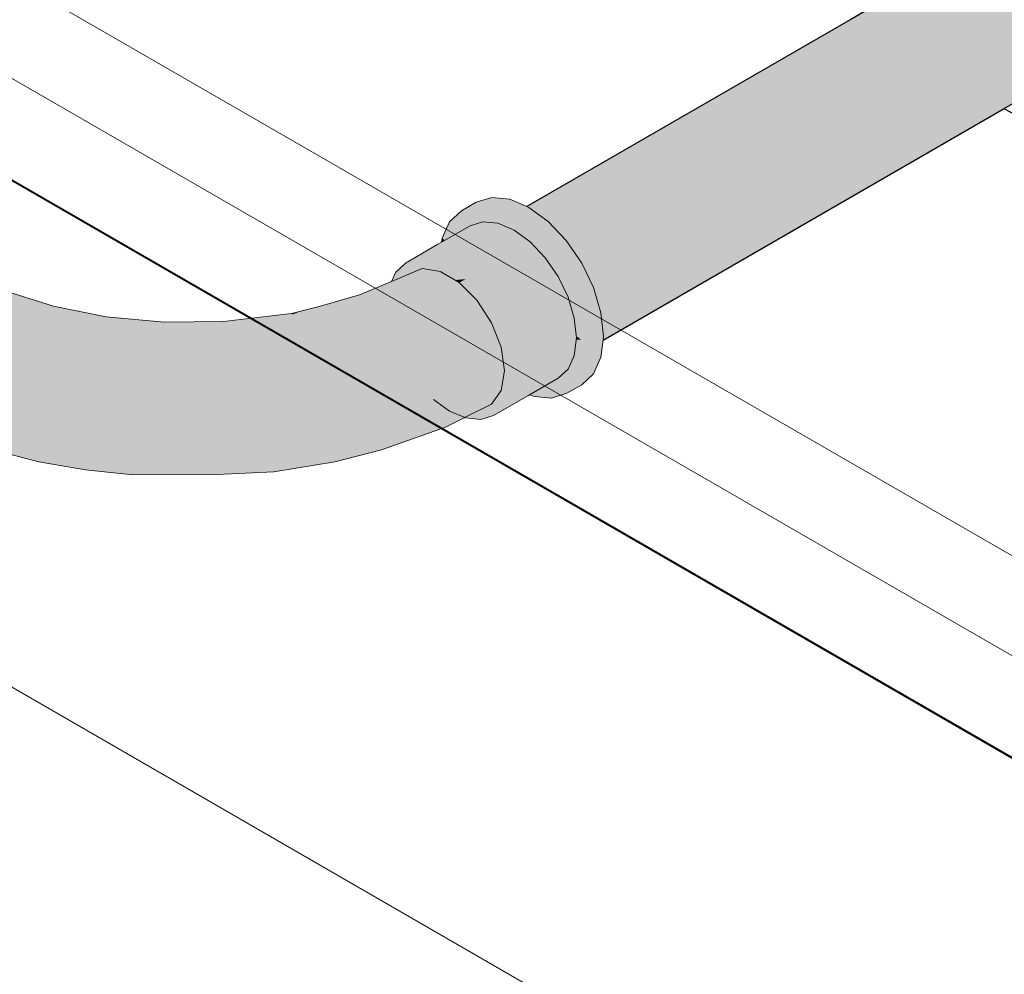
# Model space of a CAD drawing. Header units: millimetres. Extents: x 2 to 902, y -447 to 199.
# Tile 388 of 656: x 106.449 to 107.227, y 61.478 to 62.232. Entities that reach past the tile are written whole.
import ezdxf

# ---------------------------------------------------------------- set-up
doc = ezdxf.new("R2010")
doc.units = ezdxf.units.MM
doc.header["$MEASUREMENT"] = 0
for name, color, linetype, lineweight in [('AF-Condutos', 4, 'Continuous', 25), ('AF-Conexões', 9, 'Continuous', 18), ('IFC-Laje-Contorno', 134, 'Continuous', 5), ('IFC-Parede padrão-Contorno', 44, 'Continuous', 5), ('IFC-Viga-Contorno', 66, 'Continuous', 5)]:
    doc.layers.add(name, color=color, linetype=linetype, lineweight=lineweight)

msp = doc.modelspace()

# ---------------------------------------------------------------- hatches: boundary and pattern name
at = {"layer": 'AF-Condutos', "linetype": 'Continuous'}
for points in [[(109.86968, 63.82834), (109.86303, 63.82449), (109.85757, 63.82134), (109.85212, 63.81819), (109.85199, 63.81811), (109.85185, 63.8178), (109.85199, 63.81811), (109.84926, 63.81653), (109.84948, 63.81447), (109.84965, 63.81293), (109.84948, 63.81447), (109.84926, 63.81653), (109.84094, 63.81173), (109.83316, 63.80723), (109.8396, 63.80071), (109.83316, 63.80723), (107.2278, 62.30166), (109.83959, 63.80059), (109.83967, 63.80064), (109.84789, 63.80903), (109.84985, 63.81103), (109.85145, 63.81266), (109.85723, 63.81857), (109.85715, 63.81792), (109.85723, 63.81857), (109.85145, 63.81266), (109.84985, 63.81103), (109.84789, 63.80903), (109.84726, 63.80765), (109.84995, 63.81012), (109.85129, 63.81136), (109.85699, 63.81663), (109.85129, 63.81136), (109.84995, 63.81012), (109.84726, 63.80765), (109.84789, 63.80903), (109.83967, 63.80064), (109.84565, 63.80407), (109.83967, 63.80064), (107.2278, 62.30166), (109.83315, 63.80723), (107.2274, 62.30189), (109.83315, 63.80724), (107.2266, 62.30235), (107.10497, 62.23213), (106.84941, 62.08458), (106.84949, 62.08455), (107.1058, 62.23165), (106.85929, 62.08038), (106.85747, 62.07926), (106.85789, 62.07895), (106.85991, 62.08011), (107.11409, 62.22686), (106.85789, 62.07895), (106.85797, 62.07889), (107.11569, 62.22594), (107.23572, 62.29709), (107.11569, 62.22594), (106.85968, 62.07986), (106.85797, 62.07889), (106.86647, 62.07269), (106.87181, 62.06706), (106.87307, 62.06788), (106.87181, 62.06706), (106.87233, 62.0665), (106.87379, 62.06735), (107.13208, 62.21647), (106.87233, 62.0665), (106.8724, 62.06643), (107.13421, 62.21524), (106.87406, 62.06738), (106.8724, 62.06643), (106.88068, 62.05769), (106.88697, 62.04849), (106.88845, 62.04949), (106.88697, 62.04849), (106.88746, 62.04778), (106.88915, 62.04875), (107.15586, 62.20274), (106.88746, 62.04778), (106.88751, 62.0477), (107.15821, 62.20139), (106.88876, 62.04841), (106.88751, 62.0477), (106.89287, 62.03985), (106.89936, 62.02634), (106.90124, 62.02761), (106.89936, 62.02634), (106.89975, 62.02552), (106.90184, 62.02672), (107.18129, 62.18806), (106.89975, 62.02552), (106.89979, 62.02544), (107.18348, 62.1868), (106.90721, 62.00362), (106.90723, 62.00355), (107.20562, 62.17402), (107.20398, 62.17496), (107.20562, 62.17402), (106.90962, 61.98651), (106.90963, 61.98647), (107.22072, 62.1653), (107.22001, 62.16571), (107.22072, 62.1653), (106.90978, 61.97899), (107.2266, 62.1619), (107.34824, 62.23213), (109.92731, 63.72116), (107.34262, 62.23537), (109.89634, 63.71088), (107.34233, 62.23554), (107.34164, 62.23594), (107.34233, 62.23554), (109.89633, 63.71088), (109.90535, 63.71624), (109.90733, 63.71741), (109.90528, 63.71624), (109.89609, 63.71099), (109.90528, 63.71624), (109.90733, 63.71741), (109.90389, 63.71888), (109.90164, 63.7166), (109.89289, 63.71747), (109.90164, 63.7166), (109.90389, 63.71888), (109.90733, 63.71741), (109.90535, 63.71624), (109.89633, 63.71088), (109.90556, 63.71621), (109.90751, 63.71734), (109.93631, 63.73397), (109.93819, 63.75356), (109.8891, 63.72517), (109.8783, 63.71892), (109.87793, 63.71871), (107.3279, 62.24387), (109.87791, 63.71872), (107.32718, 62.24429), (109.87791, 63.71872), (109.87821, 63.71893), (109.87787, 63.71874), (107.32561, 62.24519), (109.93819, 63.75356), (107.30603, 62.2565), (109.77121, 63.65859), (109.93262, 63.77655), (109.8003, 63.69997), (109.92934, 63.77465), (109.80037, 63.70007), (107.30502, 62.25708), (107.30292, 62.25829), (107.30502, 62.25708), (109.80037, 63.70007), (109.92934, 63.77465), (109.80051, 63.70027), (109.93262, 63.77655), (109.802, 63.70238), (109.9321, 63.77625), (109.93262, 63.77655), (109.93031, 63.78086), (109.92058, 63.79895), (109.8351, 63.74947), (107.28086, 62.27103), (109.8351, 63.74947), (109.92058, 63.79895), (109.83515, 63.74954), (107.27974, 62.27168), (109.83515, 63.74954), (109.92058, 63.79895), (109.83525, 63.74968), (107.2775, 62.27297), (107.2568, 62.28492), (107.25575, 62.28552), (107.25372, 62.2867), (107.25575, 62.28552), (107.2568, 62.28492), (107.2775, 62.27297), (109.92058, 63.79895), (109.90412, 63.81691), (107.23805, 62.29575), (109.83979, 63.80052), (107.23726, 62.2962), (109.83977, 63.80054), (109.8456, 63.80397), (109.85031, 63.80675), (109.85075, 63.807), (109.85031, 63.80674), (109.8456, 63.80397), (109.83977, 63.80054), (109.84557, 63.80389), (109.85032, 63.80665), (109.85074, 63.80689), (109.8562, 63.81012), (109.85669, 63.81414), (109.8562, 63.81012), (109.86456, 63.82361), (109.8562, 63.81012), (109.85074, 63.80689), (109.85619, 63.81004), (109.8721, 63.81925), (109.85618, 63.81001), (109.87215, 63.81923), (109.88613, 63.8273)], [(106.00395, 62.90733), (105.99652, 62.91166), (105.99611, 62.91157), (106.00434, 62.90684), (106.00401, 62.90726), (106.00434, 62.90684), (106.00068, 62.90894), (106.00068, 62.90207), (106.00068, 62.90102), (106.0163, 62.892), (106.01552, 62.89297), (106.0148, 62.89386), (106.0147, 62.89399), (106.01118, 62.89835), (106.00501, 62.90602), (106.01118, 62.89835), (106.0147, 62.89399), (106.01194, 62.89808), (106.00531, 62.90629), (106.01194, 62.89808), (106.0147, 62.89399), (106.0148, 62.89386), (106.01552, 62.89297), (106.01574, 62.89339), (106.01552, 62.89297), (106.0163, 62.892), (106.01652, 62.89243), (106.0163, 62.892), (106.01736, 62.89139), (106.03127, 62.88335), (106.03137, 62.88437), (106.03127, 62.88335), (106.00068, 62.90101), (106.00068, 62.90093), (106.03127, 62.88328), (106.21511, 62.77715), (106.35984, 62.6936), (106.52783, 62.59662), (106.82297, 62.42624), (107.1321, 62.24779), (106.82302, 62.42624), (106.52789, 62.59663), (106.82302, 62.42624), (106.82462, 62.42609), (106.82302, 62.42624), (107.1321, 62.24779), (107.40412, 62.09074), (107.13347, 62.24858), (106.82498, 62.42606), (107.13347, 62.24858), (106.82519, 62.42604), (106.52836, 62.59671), (106.3599, 62.69362), (106.21515, 62.77719), (106.36014, 62.69373), (106.21515, 62.77719), (106.3599, 62.69362), (106.52836, 62.59671), (106.52863, 62.59675), (106.52836, 62.59671), (106.82519, 62.42604), (106.82537, 62.42602), (106.52887, 62.59678), (106.36035, 62.69383), (106.21531, 62.77737), (106.21583, 62.77796), (106.21531, 62.77737), (106.36035, 62.69383), (106.36107, 62.69417), (106.36035, 62.69383), (106.52887, 62.59678), (106.52967, 62.59691), (106.52887, 62.59678), (106.82537, 62.42602), (106.82599, 62.42597), (106.82537, 62.42602), (106.82519, 62.42604), (107.13347, 62.24858), (106.82994, 62.42561), (107.13347, 62.24858), (107.13907, 62.25181), (106.83653, 62.425), (106.53485, 62.59771), (106.83653, 62.425), (107.13907, 62.25181), (106.838, 62.42487), (106.5368, 62.59801), (106.36571, 62.69634), (106.5368, 62.59801), (106.838, 62.42487), (107.13907, 62.25181), (106.83883, 62.42479), (106.5379, 62.59818), (106.83883, 62.42479), (107.13907, 62.25181), (106.83957, 62.42473), (107.13907, 62.25181), (106.84198, 62.42451), (106.53888, 62.59833), (106.36671, 62.69681), (106.53888, 62.59833), (106.84198, 62.42451), (107.13907, 62.25181), (107.13912, 62.25184), (106.84203, 62.4245), (106.5421, 62.59882), (106.37049, 62.69858), (106.36759, 62.69722), (106.37049, 62.69858), (106.22196, 62.78491), (106.21985, 62.78252), (106.22196, 62.78491), (106.03235, 62.89513), (106.00068, 62.91354), (106.00068, 62.90923), (106.03197, 62.89099), (106.21921, 62.78179), (106.03197, 62.89099), (106.00492, 62.90676)], [(106.00068, 62.88109), (106.00068, 62.88022), (106.02948, 62.8636), (106.04747, 62.85331), (106.04638, 62.85467), (106.04747, 62.85331), (106.02948, 62.8636), (106.04758, 62.85317), (106.02948, 62.8636), (106.04762, 62.85313), (106.0489, 62.85238), (106.04887, 62.85243), (106.04875, 62.85258), (106.04887, 62.85243), (106.0489, 62.85238), (106.203, 62.76342), (106.20312, 62.76355), (106.20355, 62.76404), (106.04757, 62.85404), (106.04629, 62.85477), (106.04757, 62.85404), (106.20355, 62.76404), (106.20312, 62.76355), (106.203, 62.76342), (106.34019, 62.6844), (106.34035, 62.68448), (106.34095, 62.68476), (106.34035, 62.68448), (106.34019, 62.6844), (106.203, 62.76342), (106.34, 62.68432), (106.49983, 62.59231), (106.50004, 62.59234), (106.50023, 62.59237), (106.5009, 62.59247), (106.50023, 62.59237), (106.50004, 62.59234), (106.78208, 62.42997), (106.78263, 62.42992), (106.78208, 62.42997), (106.50004, 62.59234), (106.49983, 62.59231), (106.34, 62.68432), (106.49947, 62.59225), (106.78025, 62.43014), (106.78146, 62.43003), (106.78025, 62.43014), (107.11409, 62.2374), (107.40412, 62.06995), (107.1152, 62.23804), (106.78175, 62.43), (107.1152, 62.23804), (106.78192, 62.42999), (107.1152, 62.23804), (106.78588, 62.42963), (107.1152, 62.23804), (107.13194, 62.2477), (106.8048, 62.4279), (106.50491, 62.59309), (106.8048, 62.4279), (107.13194, 62.2477), (106.80923, 62.4275), (106.51047, 62.59395), (106.34449, 62.68642), (106.51047, 62.59395), (106.80923, 62.4275), (107.13194, 62.2477), (106.81176, 62.42727), (106.51367, 62.59444), (106.81176, 62.42727), (107.13194, 62.2477), (106.81403, 62.42706), (107.13194, 62.2477), (106.82185, 62.42634), (106.51655, 62.59488), (106.34731, 62.68774), (106.51655, 62.59488), (106.82185, 62.42634), (107.13194, 62.2477), (107.13205, 62.24776), (106.82198, 62.42633), (106.5266, 62.59643), (106.3588, 62.69311), (106.34986, 62.68893), (106.3588, 62.69311), (106.21437, 62.77631), (106.20792, 62.769), (106.21437, 62.77631), (106.03114, 62.88187), (106.21439, 62.77632), (106.35883, 62.69313), (106.52668, 62.59645), (106.82204, 62.42633), (107.13205, 62.24776), (106.82209, 62.42632), (106.52675, 62.59646), (106.35889, 62.69315), (106.21443, 62.77637), (106.35889, 62.69315), (106.52675, 62.59646), (106.82209, 62.42632), (107.13205, 62.24776), (106.82278, 62.42626), (106.52764, 62.59659), (106.35969, 62.69353), (106.21501, 62.77703), (106.03125, 62.88309), (106.03115, 62.88195), (106.03125, 62.88309), (106.00068, 62.90068), (106.00068, 62.8995), (106.00068, 62.89942), (106.00068, 62.88644), (106.03, 62.86938), (106.2061, 62.76693), (106.04692, 62.85484), (106.2061, 62.76693), (106.03974, 62.86372), (106.03851, 62.86443), (106.03904, 62.86377), (106.04569, 62.85552), (106.02955, 62.86443), (106.04569, 62.85552), (106.03904, 62.86377), (106.03851, 62.86443), (106.03, 62.86938), (106.00068, 62.88623)], [(106.8499, 62.08478), (106.84949, 62.08455), (106.85123, 62.08381), (106.85747, 62.07926), (106.85929, 62.08038), (107.1058, 62.23165)], [(107.18348, 62.1868), (106.90058, 62.0259), (106.89979, 62.02544), (106.90027, 62.02443), (106.90223, 62.02036), (106.90694, 62.00451), (106.90914, 62.00596), (106.90694, 62.00451), (106.90721, 62.00362), (106.90953, 62.00516)], [(107.20562, 62.17402), (106.90776, 62.00386), (106.90723, 62.00355), (106.90735, 62.00313), (106.90811, 62.00056), (106.90953, 61.98736), (106.91164, 61.98869), (106.90953, 61.98736), (106.90962, 61.98651), (106.91187, 61.98793)], [(107.22072, 62.1653), (106.91078, 61.98713), (106.90966, 61.98614), (106.91013, 61.9818), (106.90985, 61.97956), (106.90978, 61.97899), (106.91039, 61.97935), (106.91034, 61.97985), (106.91039, 61.97935)], [(107.41144, 62.05519), (107.22696, 62.16211), (107.2266, 62.1619)], [(106.90963, 61.98647), (106.89242, 61.97657), (106.88691, 61.96675)], [(106.91078, 61.98713), (106.90963, 61.98647), (106.90966, 61.98617)]]:
    msp.add_hatch(color=151, dxfattribs=at).paths.add_polyline_path(points)
at = {"layer": 'AF-Conexões', "linetype": 'Continuous'}
for points in [[(106.85176, 61.93577), (106.8547, 61.93453), (106.85851, 61.93415), (106.86891, 61.93312), (106.87219, 61.93413), (106.8811, 61.93688), (106.8732, 61.93637), (106.8811, 61.93688), (106.89287, 61.94368), (106.90223, 61.95236), (106.89046, 61.94556), (106.90223, 61.95236), (106.90811, 61.96536), (106.90978, 61.97899), (106.90003, 61.97335), (106.90978, 61.97899), (106.91013, 61.9818), (106.90811, 62.00056), (106.90223, 62.02036), (106.8811, 62.03305), (106.89046, 62.01357), (106.8811, 62.03305), (106.89634, 61.99377), (106.8811, 62.03305), (106.90223, 62.02036), (106.89287, 62.03985), (106.88068, 62.05769), (106.86647, 62.07269), (106.85123, 62.08381), (106.84941, 62.08458), (106.848, 62.08377), (106.84941, 62.08458), (106.83599, 62.09029), (106.82422, 62.08349), (106.83764, 62.07778), (106.82422, 62.08349), (106.83599, 62.09029), (106.82178, 62.0917), (106.80959, 62.08793), (106.79781, 62.08114), (106.78846, 62.07245), (106.78257, 62.05945), (106.81001, 62.0849), (106.8373, 62.07759), (106.83946, 62.07701), (106.8373, 62.07759), (106.81001, 62.0849), (106.83302, 62.07511), (106.8547, 62.06589), (106.86891, 62.05089), (106.89835, 61.975), (106.89255, 61.97924), (106.89203, 61.97922), (106.89223, 61.97854), (106.89278, 61.97669), (106.89223, 61.97854), (106.89203, 61.97922), (106.8888, 61.97915), (106.89157, 61.97706), (106.89299, 61.97598), (106.89801, 61.97219), (106.89634, 61.95857), (106.87376, 61.93761), (106.85998, 61.93551), (106.87376, 61.93761), (106.89634, 61.95857), (106.88539, 61.95518), (106.87993, 61.95128), (106.8783, 61.94767), (106.87993, 61.95128), (106.86335, 61.93864), (106.87993, 61.95128), (106.88539, 61.95518), (106.8811, 61.95386), (106.88039, 61.9523), (106.8811, 61.95386), (106.88604, 61.9592), (106.88924, 61.96267), (106.8861, 61.95975), (106.88924, 61.96267), (106.88664, 61.96417), (106.88629, 61.96129), (106.88664, 61.96417), (106.88593, 61.96458), (106.88396, 61.96021), (106.88207, 61.95601), (106.87908, 61.95324), (106.87425, 61.94876), (106.8577, 61.9392), (106.85406, 61.9371)], [(106.78257, 62.05945), (106.78484, 62.0578), (106.78696, 62.05902), (106.78865, 62.05999), (106.79368, 62.0629), (106.80468, 62.06925), (106.78219, 62.05626), (106.77934, 62.05462), (106.75376, 62.03985), (106.77988, 62.03727), (106.77961, 62.034), (106.77957, 62.03345), (106.77977, 62.03391), (106.77957, 62.03345), (106.78029, 62.03334), (106.78094, 62.03323), (106.78058, 62.03344), (106.78035, 62.03358), (106.78058, 62.03344), (106.78094, 62.03323), (106.78163, 62.03313), (106.78166, 62.03282), (106.78208, 62.03258), (106.78271, 62.03296), (106.78156, 62.03381), (106.78271, 62.03296), (106.78208, 62.03258), (106.7831, 62.03199), (106.79284, 62.02637), (106.80127, 62.02712), (106.79618, 62.03084), (106.78854, 62.03641), (106.78107, 62.03841), (106.7812, 62.03713), (106.78107, 62.03841), (106.78005, 62.03868), (106.78107, 62.03841), (106.78094, 62.03964), (106.78087, 62.04024), (106.78094, 62.03964), (106.78107, 62.03841), (106.78854, 62.03641), (106.80127, 62.02712), (106.79614, 62.02439), (106.80517, 62.01539), (106.81313, 62.0146), (106.83605, 61.96688), (106.83605, 61.93748), (106.83772, 61.95121), (106.83663, 61.94221), (106.83605, 61.93748), (106.84102, 61.94035), (106.83605, 61.93748), (106.83557, 61.93642), (106.83114, 61.92661), (106.83893, 61.93609), (106.83114, 61.92661), (106.83605, 61.93748), (106.81313, 61.91622), (106.82333, 61.91936), (106.85035, 61.93496), (106.84826, 61.93516), (106.84787, 61.9352), (106.8463, 61.93536), (106.84787, 61.9352), (106.84826, 61.93516), (106.85035, 61.93496), (106.85176, 61.93577), (106.85024, 61.93642), (106.85176, 61.93577), (106.87425, 61.94876), (106.88207, 61.95601), (106.84903, 61.93694), (106.88207, 61.95601), (106.84206, 61.9399), (106.84112, 61.9403), (106.84206, 61.9399), (106.84213, 61.93992), (106.88207, 61.95601), (106.88632, 61.96544), (106.88697, 61.96688), (106.88865, 61.98061), (106.88697, 61.99628), (106.83114, 61.98341), (106.82333, 61.99969), (106.83114, 61.98341), (106.88697, 61.99628), (106.88207, 62.01281), (106.87425, 62.02908), (106.86405, 62.044), (106.85219, 62.05652), (106.83946, 62.06581), (106.78066, 62.04364), (106.78058, 62.043), (106.78021, 62.03995), (106.76394, 62.043), (106.77949, 62.05324), (106.77946, 62.05354), (106.77949, 62.05324), (106.77962, 62.05205), (106.78202, 62.05491), (106.78183, 62.05333), (106.78202, 62.05491), (106.77962, 62.05205), (106.77949, 62.05324), (106.76394, 62.043), (106.78021, 62.03995), (106.78058, 62.043), (106.78052, 62.04359), (106.77582, 62.04182), (106.77982, 62.05013), (106.77981, 62.05019), (106.77982, 62.05013), (106.77582, 62.04182), (106.78052, 62.04359), (106.78042, 62.04448), (106.78, 62.04846), (106.78042, 62.04448), (106.78052, 62.04359), (106.78058, 62.043), (106.78066, 62.04364), (106.83946, 62.06581), (106.82674, 62.07122), (106.78154, 62.05091), (106.78078, 62.04468), (106.78154, 62.05091), (106.78155, 62.05097), (106.78154, 62.05091), (106.82459, 62.07025), (106.82674, 62.07122), (106.82633, 62.07126), (106.81486, 62.0724), (106.81826, 62.07206), (106.82199, 62.07169), (106.82274, 62.07161), (106.82633, 62.07126), (106.82674, 62.07122), (106.82949, 62.07308), (106.82646, 62.07133), (106.82444, 62.07219), (106.82409, 62.07234), (106.82444, 62.07219), (106.82646, 62.07133), (106.82871, 62.07365), (106.82858, 62.07374), (106.82871, 62.07365), (106.82646, 62.07133), (106.82949, 62.07308), (106.82674, 62.07122), (106.8296, 62.073), (106.83302, 62.07511), (106.82809, 62.0741), (106.82263, 62.07296), (106.82809, 62.0741), (106.8265, 62.07526), (106.82615, 62.07551), (106.82146, 62.07346), (106.82615, 62.07551), (106.8265, 62.07526), (106.82809, 62.0741), (106.83302, 62.07511), (106.82907, 62.07679), (106.82579, 62.07578), (106.82208, 62.07849), (106.82013, 62.07403), (106.82208, 62.07849), (106.82169, 62.07877), (106.81771, 62.07505), (106.82169, 62.07877), (106.82208, 62.07849), (106.82579, 62.07578), (106.82907, 62.07679), (106.82255, 62.07957), (106.82146, 62.07894), (106.816, 62.07578), (106.81083, 62.0728), (106.816, 62.07578), (106.82146, 62.07894), (106.82255, 62.07957), (106.82139, 62.07898), (106.82255, 62.07957), (106.81786, 62.08156), (106.81547, 62.07601), (106.81786, 62.08156), (106.81001, 62.0849), (106.80968, 62.07847), (106.80939, 62.07294), (106.80968, 62.07847), (106.81001, 62.0849), (106.80653, 62.07981), (106.80231, 62.07365), (106.79785, 62.06714), (106.80231, 62.07365), (106.80653, 62.07981), (106.81001, 62.0849), (106.80515, 62.08039), (106.79831, 62.07405), (106.78737, 62.0639)], [(106.83288, 62.0706), (106.84691, 62.06921), (106.83302, 62.07511), (106.8296, 62.073), (106.82674, 62.07122), (106.82689, 62.07115), (106.83294, 62.07056), (106.84691, 62.06921)], [(106.82689, 62.07115), (106.83946, 62.06581), (106.84102, 62.06467), (106.84194, 62.06475), (106.8547, 62.06589), (106.83397, 62.06981), (106.8547, 62.06589), (106.84691, 62.06921), (106.83294, 62.07056)], [(106.84103, 62.06466), (106.84122, 62.06453), (106.85219, 62.05652), (106.85634, 62.05214), (106.85849, 62.05193), (106.851, 62.05778), (106.85849, 62.05193), (106.86891, 62.05089), (106.86511, 62.0549), (106.84668, 62.06234), (106.86511, 62.0549), (106.8547, 62.06589), (106.84605, 62.06301), (106.84223, 62.06463), (106.84605, 62.06301), (106.84431, 62.06484), (106.84605, 62.06301), (106.8547, 62.06589), (106.8442, 62.06496), (106.84194, 62.06475)], [(106.78257, 62.05945), (106.78219, 62.05626), (106.78257, 62.05649), (106.7846, 62.05766), (106.7848, 62.05777)], [(106.78257, 62.05945), (106.7848, 62.05777), (106.78484, 62.0578)], [(106.8888, 61.97913), (106.7846, 62.05766), (106.88697, 61.96688), (106.8877, 61.96623), (106.88694, 61.96665), (106.88683, 61.96574), (106.88679, 61.96538), (106.88664, 61.96417), (106.89065, 61.96185), (106.89117, 61.95697), (106.89634, 61.95857), (106.89044, 61.9638), (106.89004, 61.96759), (106.89044, 61.9638), (106.89634, 61.95857), (106.89687, 61.9629), (106.89508, 61.96894), (106.89687, 61.9629), (106.89801, 61.97219), (106.893, 61.97597), (106.8946, 61.97055), (106.89469, 61.97027), (106.8946, 61.97055), (106.88996, 61.96831), (106.88951, 61.97251), (106.88996, 61.96831), (106.8946, 61.97055), (106.893, 61.97597), (106.89156, 61.97705)], [(106.85656, 62.05191), (106.78484, 62.0578), (106.88686, 61.99727)], [(106.85849, 62.05193), (106.85634, 62.05214), (106.85639, 62.05209)], [(106.85639, 62.05209), (106.85656, 62.05191), (106.8612, 62.04702), (106.86243, 62.04571), (106.87021, 62.0375), (106.86405, 62.044), (106.87425, 62.02908), (106.87992, 62.01727), (106.8805, 62.01607), (106.88578, 62.00741), (106.88146, 62.01854), (106.87681, 62.03054), (106.86935, 62.0393), (106.87681, 62.03054), (106.87246, 62.04174), (106.86891, 62.05089), (106.86587, 62.04655), (106.86891, 62.05089), (106.86352, 62.05143), (106.85864, 62.05191), (106.85877, 62.05173), (106.86357, 62.05133), (106.85876, 62.05173), (106.85864, 62.05191), (106.85849, 62.05193)], [(106.36168, 61.91776), (106.36215, 61.91752), (106.37685, 61.91019), (106.42569, 61.89265), (106.46409, 61.8828), (106.50072, 61.87639), (106.53827, 61.87249), (106.60497, 61.87273), (106.54965, 61.87366), (106.60497, 61.87273), (106.64958, 61.87484), (106.6978, 61.88285), (106.73478, 61.89213), (106.78519, 61.91017), (106.79747, 61.91629), (106.79994, 61.91752), (106.79681, 61.91783), (106.79513, 61.918), (106.79321, 61.91819), (106.79513, 61.918), (106.79681, 61.91783), (106.79994, 61.91752), (106.80041, 61.91776), (106.82166, 61.92836), (106.79604, 61.91962), (106.79391, 61.91889), (106.79216, 61.91829), (106.79391, 61.91889), (106.79604, 61.91962), (106.79555, 61.91983), (106.79604, 61.91962), (106.82166, 61.92836), (106.82917, 61.93905), (106.79438, 61.92032), (106.79649, 61.93752), (106.79322, 61.92082), (106.79013, 61.92213), (106.79298, 61.91957), (106.79085, 61.91842), (106.78795, 61.91686), (106.74217, 61.89833), (106.68626, 61.88282), (106.74217, 61.89833), (106.78795, 61.91686), (106.7403, 61.90708), (106.69735, 61.89365), (106.65199, 61.88308), (106.60468, 61.8835), (106.55734, 61.88205), (106.50988, 61.88064), (106.45392, 61.88745), (106.50988, 61.88064), (106.46457, 61.89281), (106.41998, 61.89879), (106.46457, 61.89281), (106.50988, 61.88064), (106.55734, 61.88205), (106.60468, 61.8835), (106.65199, 61.88308), (106.69735, 61.89365), (106.7403, 61.90708), (106.78795, 61.91686), (106.78133, 61.92587), (106.78795, 61.91686), (106.79298, 61.91957), (106.78998, 61.92176), (106.79298, 61.91957), (106.79013, 61.92213), (106.78854, 61.92281), (106.79013, 61.92213), (106.79322, 61.92082), (106.79649, 61.93752), (106.77786, 61.9306), (106.77378, 61.92909), (106.77786, 61.9306), (106.78795, 61.9593), (106.76923, 61.9369), (106.7656, 61.93256), (106.75771, 61.92312), (106.71611, 61.91166), (106.67231, 61.90334), (106.62705, 61.89831), (106.58103, 61.89662), (106.53503, 61.89831), (106.48978, 61.90335), (106.44597, 61.91167), (106.48978, 61.90335), (106.53503, 61.89831), (106.58103, 61.89662), (106.62705, 61.89831), (106.67231, 61.90334), (106.71611, 61.91166), (106.75771, 61.92312), (106.78795, 61.9593), (106.7403, 61.93093), (106.69755, 61.92756), (106.65128, 61.91354), (106.69755, 61.92756), (106.7403, 61.93093), (106.78795, 61.9593), (106.77786, 61.9306), (106.79649, 61.93752), (106.79438, 61.92032), (106.82917, 61.93905), (106.83177, 61.95465), (106.83147, 61.95287), (106.82982, 61.943), (106.83391, 61.93938), (106.83113, 61.94184), (106.82982, 61.943), (106.82959, 61.94157), (106.82917, 61.93905), (106.82752, 61.93671), (106.82879, 61.93683), (106.8342, 61.93731), (106.83605, 61.93748), (106.8325, 61.94941), (106.83605, 61.93748), (106.83605, 61.9555), (106.83453, 61.95941), (106.83605, 61.9555), (106.83605, 61.96688), (106.83403, 61.9607), (106.83186, 61.95404), (106.83403, 61.9607), (106.83322, 61.9628), (106.83403, 61.9607), (106.83605, 61.96688), (106.83439, 61.97033), (106.83316, 61.96296), (106.83439, 61.97033), (106.82954, 61.98044), (106.82804, 61.98275), (106.82954, 61.98044), (106.82759, 61.98449), (106.82778, 61.98316), (106.82759, 61.98449), (106.81313, 62.0146), (106.81797, 61.99831), (106.83147, 61.95287), (106.82775, 61.9832), (106.82888, 61.97398), (106.82917, 61.97325), (106.82166, 61.99262), (106.81012, 62.01045), (106.77385, 61.97577), (106.74217, 61.94974), (106.77385, 61.97577), (106.81012, 62.01045), (106.79598, 62.02455), (106.76829, 61.99649), (106.73894, 61.97404), (106.70647, 61.94879), (106.65224, 61.93152), (106.60475, 61.9168), (106.5574, 61.91406), (106.60475, 61.9168), (106.65224, 61.93152), (106.70647, 61.94879), (106.73894, 61.97404), (106.76829, 61.99649), (106.79598, 62.02455), (106.76611, 62.01597), (106.78094, 62.03323), (106.7668, 62.03546), (106.74277, 62.01861), (106.73516, 62.00081), (106.6978, 61.96612), (106.64685, 61.94909), (106.6098, 61.9393), (106.5571, 61.94177), (106.51004, 61.92574), (106.4647, 61.92582), (106.51004, 61.92574), (106.5571, 61.94177), (106.6098, 61.9393), (106.64685, 61.94909), (106.6978, 61.96612), (106.73516, 62.00081), (106.74277, 62.01861), (106.73071, 62.01678), (106.71741, 62.01476), (106.71396, 62.01259), (106.70129, 62.00462), (106.68651, 61.98798), (106.6623, 61.96708), (106.68651, 61.98798), (106.70115, 62.00446), (106.7004, 62.00437), (106.70115, 62.00446), (106.70129, 62.00462), (106.66894, 62.00065), (106.66882, 62.00062), (106.69552, 62.00379), (106.66882, 62.00062), (106.66421, 61.99928), (106.66749, 61.99505), (106.63717, 61.98549), (106.62296, 61.96087), (106.63717, 61.98549), (106.59928, 61.97891), (106.57747, 61.96659), (106.59928, 61.97891), (106.63717, 61.98549), (106.66749, 61.99505), (106.66365, 62.00001), (106.6098, 61.99361), (106.56318, 61.99322), (106.58819, 61.98855), (106.53918, 61.99302), (106.53582, 61.99333), (106.53651, 61.993), (106.55973, 61.9819), (106.52913, 61.96643), (106.49838, 61.95742), (106.47422, 61.94525), (106.49838, 61.95742), (106.52913, 61.96643), (106.55973, 61.9819), (106.53582, 61.99333), (106.58819, 61.98855), (106.56318, 61.99322), (106.51708, 61.99728), (106.49505, 61.99806), (106.50441, 61.9876), (106.48695, 61.97684), (106.50441, 61.9876), (106.49505, 61.99806), (106.51708, 61.99728), (106.4755, 62.00565), (106.45853, 62.00322), (106.44263, 61.99162), (106.45822, 61.96871), (106.44263, 61.99162), (106.45853, 62.00322), (106.4755, 62.00565), (106.43361, 62.01892), (106.41701, 62.0197), (106.39528, 62.03545), (106.38114, 62.03323), (106.40475, 62.01128), (106.3661, 62.02455), (106.40308, 61.99166), (106.42271, 61.9689), (106.40308, 61.99166), (106.3661, 62.02455), (106.35196, 62.01044), (106.37688, 61.98191), (106.37403, 61.95936), (106.41993, 61.9493), (106.42181, 61.9307), (106.42058, 61.94281), (106.40949, 61.93809), (106.42058, 61.94281), (106.41993, 61.9493), (106.37403, 61.95936), (106.39646, 61.93255), (106.37403, 61.95936), (106.3656, 61.93751), (106.3883, 61.92908), (106.40436, 61.92311), (106.37386, 61.91695), (106.39069, 61.92035), (106.40436, 61.92311), (106.3883, 61.92908), (106.37181, 61.92206), (106.37319, 61.91862), (106.37181, 61.92206), (106.36766, 61.9203), (106.37115, 61.91841), (106.36994, 61.91829), (106.36339, 61.91764), (106.36994, 61.91829), (106.37115, 61.91841), (106.36766, 61.9203), (106.36605, 61.91962), (106.36766, 61.9203), (106.37181, 61.92206), (106.3883, 61.92908), (106.3656, 61.93751), (106.37403, 61.95936), (106.37688, 61.98191), (106.35196, 62.01044), (106.34044, 61.99262), (106.33292, 61.97325), (106.33031, 61.95464), (106.33292, 61.93905), (106.34044, 61.92836)], [(106.7668, 62.03546), (106.74266, 62.02534), (106.73439, 62.02188), (106.73098, 62.01871), (106.73312, 62.01934), (106.73098, 62.01871), (106.72855, 62.01645), (106.73609, 62.0202), (106.72855, 62.01645), (106.73937, 62.0181), (106.74832, 62.02376), (106.74097, 62.02162), (106.74156, 62.02292), (106.74097, 62.02162), (106.74832, 62.02376), (106.73937, 62.0181), (106.74277, 62.01861), (106.75139, 62.02465)], [(106.74266, 62.02534), (106.74393, 62.02588), (106.75376, 62.03985), (106.74595, 62.0326)], [(106.75228, 62.03774), (106.74393, 62.02588), (106.76636, 62.03527), (106.7668, 62.03546), (106.77492, 62.03418), (106.76811, 62.03601), (106.75376, 62.03985)], [(106.77273, 62.03797), (106.75376, 62.03985), (106.77492, 62.03418), (106.77942, 62.03347), (106.77949, 62.03407), (106.77988, 62.03727)], [(106.78163, 62.03313), (106.78094, 62.03323), (106.77914, 62.03114), (106.76611, 62.01597), (106.7777, 62.0193), (106.78294, 62.02081), (106.78166, 62.03282)], [(106.77949, 62.03407), (106.77942, 62.03347), (106.77957, 62.03345), (106.77961, 62.034), (106.77988, 62.03727)], [(106.79598, 62.02455), (106.78166, 62.03282), (106.78294, 62.02081)], [(106.79405, 62.02647), (106.79284, 62.02637), (106.7954, 62.02489), (106.79598, 62.02455), (106.79557, 62.02496), (106.79598, 62.02455), (106.79614, 62.02439), (106.7962, 62.02442), (106.80127, 62.02712)], [(106.71741, 62.01476), (106.72855, 62.01645), (106.73439, 62.02188)], [(106.71741, 62.01476), (106.68544, 62.00546), (106.66365, 62.00001), (106.70129, 62.00462)], [(106.80517, 62.01539), (106.81012, 62.01045), (106.81797, 61.99831), (106.81615, 62.00443), (106.81313, 62.0146), (106.80704, 62.0152)], [(106.88847, 61.98221), (106.89188, 61.97973), (106.89835, 61.975), (106.89051, 61.99523), (106.88578, 62.00741), (106.8861, 62.0044), (106.88578, 62.00741), (106.88597, 62.00468), (106.88578, 62.00741), (106.88167, 62.01416), (106.88173, 62.01393), (106.88167, 62.01416), (106.8805, 62.01607), (106.88059, 62.01589), (106.88083, 62.01538), (106.88207, 62.01281), (106.88642, 61.99813), (106.88646, 61.998), (106.88686, 61.99727), (106.88664, 61.99741), (106.88697, 61.99628)], [(106.66365, 62.00001), (106.66421, 61.99928), (106.66894, 62.00065)], [(106.8885, 61.97938), (106.8888, 61.97915), (106.88878, 61.97937), (106.8888, 61.97915), (106.89202, 61.97925), (106.89188, 61.97972), (106.88881, 61.98196), (106.88848, 61.9822), (106.88865, 61.98061)], [(106.89255, 61.97924), (106.89188, 61.97972), (106.89202, 61.97925)], [(106.8811, 61.95386), (106.88555, 61.95524), (106.89117, 61.95697), (106.89065, 61.96185), (106.88924, 61.96267), (106.88604, 61.9592)], [(106.88593, 61.96458), (106.88664, 61.96417), (106.88679, 61.96538), (106.88683, 61.96574), (106.88694, 61.96665), (106.88688, 61.96668), (106.88632, 61.96544)], [(106.80127, 61.91739), (106.77582, 61.93209), (106.78854, 61.92281)], [(106.80127, 61.91739), (106.81313, 61.91622), (106.83152, 61.93328), (106.83605, 61.93748), (106.8114, 61.92324), (106.80464, 61.91987), (106.80053, 61.91782)], [(106.83605, 61.93748), (106.82752, 61.93671), (106.82261, 61.92971)]]:
    msp.add_hatch(color=161, dxfattribs=at).paths.add_polyline_path(points)

# ---------------------------------------------------------------- linework, layer by layer
at = {"layer": 'AF-Condutos'}
for p, q in [((107.2266, 62.30235), (107.10497, 62.23213)), ((107.10497, 62.23213), (106.84941, 62.08458)), ((107.2266, 62.1619), (107.34824, 62.23213)), ((106.90978, 61.97899), (107.2266, 62.1619)), ((107.2266, 62.1619), (107.41144, 62.05519))]:
    msp.add_line(p, q, dxfattribs=at)
at = {"layer": 'AF-Conexões'}
for p, q in [((106.80959, 62.08793), (106.79781, 62.08114)), ((106.82178, 62.0917), (106.80959, 62.08793)), ((106.83599, 62.09029), (106.82178, 62.0917)), ((106.84941, 62.08458), (106.83599, 62.09029)), ((106.79781, 62.08114), (106.78846, 62.07245)), ((106.85123, 62.08381), (106.84941, 62.08458)), ((106.86647, 62.07269), (106.85123, 62.08381)), ((106.78846, 62.07245), (106.78257, 62.05945)), ((106.81486, 62.0724), (106.80468, 62.06925)), ((106.82633, 62.07126), (106.81486, 62.0724)), ((106.82674, 62.07122), (106.82633, 62.07126)), ((106.88068, 62.05769), (106.86647, 62.07269)), ((106.80468, 62.06925), (106.78219, 62.05626)), ((106.83946, 62.06581), (106.82674, 62.07122)), ((106.85219, 62.05652), (106.83946, 62.06581)), ((106.78219, 62.05626), (106.77934, 62.05462)), ((106.78257, 62.05945), (106.78219, 62.05626)), ((106.86405, 62.044), (106.85219, 62.05652)), ((106.89287, 62.03985), (106.88068, 62.05769)), ((106.77934, 62.05462), (106.75376, 62.03985)), ((106.87425, 62.02908), (106.86405, 62.044)), ((106.7668, 62.03546), (106.74266, 62.02534)), ((106.74595, 62.0326), (106.74266, 62.02534)), ((106.75376, 62.03985), (106.74595, 62.0326)), ((106.78094, 62.03323), (106.7668, 62.03546)), ((106.78166, 62.03282), (106.78094, 62.03323)), ((106.79598, 62.02455), (106.78166, 62.03282)), ((106.90223, 62.02036), (106.89287, 62.03985)), ((106.74266, 62.02534), (106.73439, 62.02188)), ((106.81012, 62.01045), (106.79598, 62.02455)), ((106.88207, 62.01281), (106.87425, 62.02908)), ((106.4755, 62.00565), (106.43361, 62.01892)), ((106.73439, 62.02188), (106.71741, 62.01476)), ((106.90811, 62.00056), (106.90223, 62.02036)), ((106.71741, 62.01476), (106.68544, 62.00546)), ((106.82166, 61.99262), (106.81012, 62.01045)), ((106.88697, 61.99628), (106.88207, 62.01281)), ((106.51708, 61.99728), (106.4755, 62.00565)), ((106.68544, 62.00546), (106.66365, 62.00001)), ((106.56318, 61.99322), (106.51708, 61.99728)), ((106.6098, 61.99361), (106.56318, 61.99322)), ((106.66365, 62.00001), (106.6098, 61.99361)), ((106.88865, 61.98061), (106.88697, 61.99628)), ((106.91013, 61.9818), (106.90811, 62.00056)), ((106.82917, 61.97325), (106.82166, 61.99262)), ((106.88697, 61.96688), (106.88865, 61.98061)), ((106.90811, 61.96536), (106.90978, 61.97899)), ((106.90978, 61.97899), (106.91013, 61.9818)), ((106.83177, 61.95465), (106.82917, 61.97325)), ((106.88207, 61.95601), (106.88632, 61.96544)), ((106.88632, 61.96544), (106.88697, 61.96688)), ((106.90223, 61.95236), (106.90811, 61.96536)), ((106.82917, 61.93905), (106.83177, 61.95465)), ((106.87425, 61.94876), (106.88207, 61.95601)), ((106.85176, 61.93577), (106.87425, 61.94876)), ((106.89287, 61.94368), (106.90223, 61.95236)), ((106.82166, 61.92836), (106.82917, 61.93905)), ((106.8811, 61.93688), (106.89287, 61.94368)), ((106.77582, 61.93209), (106.78854, 61.92281)), ((106.82333, 61.91936), (106.85035, 61.93496)), ((106.85035, 61.93496), (106.85176, 61.93577)), ((106.85176, 61.93577), (106.8547, 61.93453)), ((106.8547, 61.93453), (106.85851, 61.93415)), ((106.85851, 61.93415), (106.86891, 61.93312)), ((106.86891, 61.93312), (106.87219, 61.93413)), ((106.87219, 61.93413), (106.8811, 61.93688)), ((106.80041, 61.91776), (106.82166, 61.92836)), ((106.78519, 61.91017), (106.79747, 61.91629)), ((106.78854, 61.92281), (106.80127, 61.91739)), ((106.79747, 61.91629), (106.79994, 61.91752)), ((106.79994, 61.91752), (106.80041, 61.91776)), ((106.80127, 61.91739), (106.81313, 61.91622)), ((106.81313, 61.91622), (106.82333, 61.91936)), ((106.73478, 61.89213), (106.78519, 61.91017)), ((106.42569, 61.89265), (106.46409, 61.8828)), ((106.6978, 61.88285), (106.73478, 61.89213)), ((106.46409, 61.8828), (106.50072, 61.87639)), ((106.64958, 61.87484), (106.6978, 61.88285)), ((106.50072, 61.87639), (106.53827, 61.87249)), ((106.53827, 61.87249), (106.60497, 61.87273)), ((106.60497, 61.87273), (106.64958, 61.87484))]:
    msp.add_line(p, q, dxfattribs=at)
at = {"layer": 'IFC-Laje-Contorno', "color": 7, "lineweight": 5}
msp.add_line((109.19228, 60.51813), (101.52415, 64.94533), dxfattribs=at)
at = {"layer": 'IFC-Parede padrão-Contorno', "color": 7, "lineweight": 5}
for p, q in [((109.2095, 60.58819), (101.23415, 65.19276)), ((108.01873, 61.19472), (105.83635, 62.45472)), ((107.23939, 61.64467), (105.83635, 62.45472)), ((109.14022, 60.54819), (106.3313, 62.16992))]:
    msp.add_line(p, q, dxfattribs=at)
at = {"layer": 'IFC-Viga-Contorno', "color": 7, "lineweight": 5}
for p, q in [((109.20867, 60.66771), (101.66188, 65.02485)), ((112.3611, 58.84765), (101.66188, 65.02485)), ((111.87613, 58.56765), (101.17691, 64.74485))]:
    msp.add_line(p, q, dxfattribs=at)

doc.saveas('drawing.dxf')
